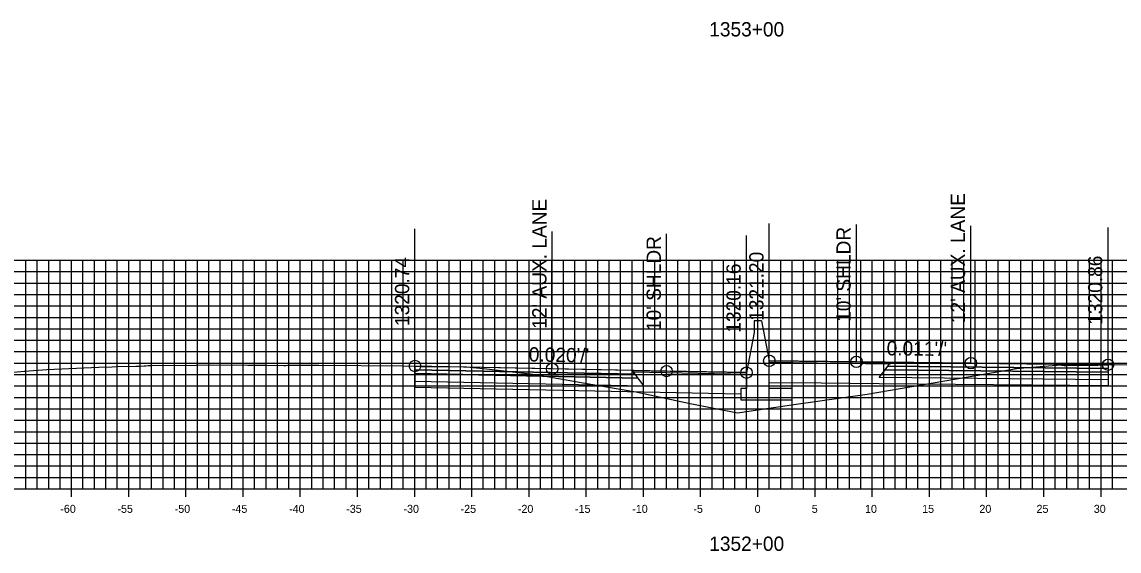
# Model space of a CAD drawing. Extents: x 674939 to 678919, y 750652 to 765176.
# Drawn here: x 678674.2 to 678770.1, y 753517.1 to 753563.4 of the extents above; entities that cross this region are included whole.
import ezdxf

# ---------------------------------------------------------------- set-up
doc = ezdxf.new("R2010")
doc.units = 0
for name, color, linetype in [('R_Alt Surface', 7, 'Continuous'), ('R_Axis', 7, 'Continuous'), ('R_Axis Annot', 7, 'Continuous'), ('R_Exist Surface', 7, 'Continuous'), ('R_Fin Surface', 7, 'Continuous'), ('R_Grid', 7, 'Continuous'), ('R_No Plot', 7, 'Continuous'), ('R_Proposed Road', 7, 'Continuous'), ('R_Xsect Elev', 7, 'Continuous'), ('R_Xsect Slope', 7, 'Continuous')]:
    doc.layers.add(name, color=color, linetype=linetype)

msp = doc.modelspace()

# ---------------------------------------------------------------- linework, layer by layer
at = {"layer": 'R_Alt Surface'}
for points in [[(678708.556, 753532.964), (678708.556, 753532.634), (678728.056, 753532.244), (678727.806, 753532.579)], [(678769.15, 753532.749), (678769.15, 753532.089), (678749.15, 753532.287), (678749.65, 753532.957)], [(678769.15, 753533.079), (678769.15, 753532.749), (678749.65, 753532.957), (678749.9, 753533.292)], [(678708.556, 753532.634), (678708.556, 753531.974), (678728.556, 753531.574), (678728.056, 753532.244)]]:
    msp.add_lwpolyline(points, close=True, dxfattribs=at)
for points in [[(678708.556, 753531.974), (678708.556, 753531.434), (678728.556, 753531.034), (678737.033, 753530.865)], [(678739.533, 753531.843), (678741.533, 753531.823)], [(678769.15, 753532.089), (678769.15, 753531.549), (678749.15, 753531.747), (678741.533, 753531.823)]]:
    msp.add_lwpolyline(points, dxfattribs=at)
at = {"layer": 'R_Axis'}
for p, q in [((678678.533, 753521.851), (678678.533, 753523.251)), ((678683.533, 753521.851), (678683.533, 753523.251)), ((678688.533, 753521.851), (678688.533, 753523.251)), ((678693.533, 753521.851), (678693.533, 753523.251)), ((678698.533, 753521.851), (678698.533, 753523.251)), ((678703.533, 753521.851), (678703.533, 753523.251)), ((678708.533, 753521.851), (678708.533, 753523.251)), ((678713.533, 753521.851), (678713.533, 753523.251)), ((678718.533, 753521.851), (678718.533, 753523.251)), ((678723.533, 753521.851), (678723.533, 753523.251)), ((678728.533, 753521.851), (678728.533, 753523.251)), ((678733.533, 753521.851), (678733.533, 753523.251)), ((678738.533, 753521.851), (678738.533, 753523.251)), ((678743.533, 753521.851), (678743.533, 753523.251)), ((678748.533, 753521.851), (678748.533, 753523.251)), ((678753.533, 753521.851), (678753.533, 753523.251)), ((678758.533, 753521.851), (678758.533, 753523.251)), ((678763.533, 753521.851), (678763.533, 753523.251)), ((678768.533, 753521.851), (678768.533, 753523.251)), ((678638.533, 753522.551), (678838.533, 753522.551))]:
    msp.add_line(p, q, dxfattribs=at)
at = {"layer": 'R_Exist Surface'}
msp.add_lwpolyline([(678671.955, 753532.626), (678674.384, 753532.833), (678674.458, 753532.842), (678674.833, 753532.882), (678676.005, 753532.974), (678676.379, 753532.987), (678680.925, 753533.184), (678682.098, 753533.235), (678682.525, 753533.247), (678684.139, 753533.275), (678684.512, 753533.284), (678684.889, 753533.311), (678685.034, 753533.318), (678685.245, 753533.333), (678685.472, 753533.344), (678689.436, 753533.379), (678690.712, 753533.39), (678693.943, 753533.368), (678695.484, 753533.358), (678697.1, 753533.35), (678697.259, 753533.344), (678697.418, 753533.356), (678698.3, 753533.374), (678700.156, 753533.366), (678707.528, 753533.302), (678708.556, 753533.294), (678708.587, 753533.294), (678708.859, 753533.291), (678709.154, 753533.262), (678709.524, 753533.246), (678710.554, 753533.258), (678710.607, 753533.266), (678711.33, 753533.247), (678712.801, 753533.212), (678713.062, 753533.236), (678714.811, 753533.06), (678719.13, 753532.554), (678723.251, 753531.836), (678727.856, 753531.039), (678732.603, 753530.025), (678736.752, 753529.212), (678741.686, 753529.937), (678748.101, 753530.833), (678759.637, 753532.819), (678761.152, 753533.073), (678761.793, 753533.128), (678765.012, 753533.392), (678765.075, 753533.363), (678765.325, 753533.35), (678765.574, 753533.327), (678766.576, 753533.359), (678767.099, 753533.372), (678767.726, 753533.362), (678768.249, 753533.361), (678768.909, 753533.394), (678769.15, 753533.409), (678769.283, 753533.417), (678769.499, 753533.428), (678773.634, 753533.349)], dxfattribs=at)
at = {"layer": 'R_Fin Surface'}
for points in [[(678769.15, 753533.409), (678757.15, 753533.547), (678747.15, 753533.662), (678739.533, 753533.749)], [(678737.533, 753532.715), (678730.556, 753532.854), (678720.556, 753533.054), (678708.556, 753533.294)]]:
    msp.add_lwpolyline(points, dxfattribs=at)
for points in [[(678750.031, 753533.468), (678739.533, 753533.592), (678739.533, 753533.749), (678750.15, 753533.627)], [(678769.15, 753533.409), (678769.15, 753533.079), (678749.9, 753533.292), (678750.15, 753533.627)], [(678708.556, 753533.294), (678708.556, 753532.964), (678727.806, 753532.579), (678727.556, 753532.914)], [(678727.556, 753532.914), (678737.533, 753532.715), (678737.537, 753532.557), (678727.675, 753532.754)]]:
    msp.add_lwpolyline(points, close=True, dxfattribs=at)
at = {"layer": 'R_Grid'}
for p, q in [((678638.533, 753542.551), (678838.533, 753542.551)), ((678674.533, 753522.551), (678674.533, 753542.551)), ((678675.533, 753522.551), (678675.533, 753542.551)), ((678676.533, 753522.551), (678676.533, 753542.551)), ((678677.533, 753522.551), (678677.533, 753542.551)), ((678678.533, 753522.551), (678678.533, 753542.551)), ((678679.533, 753522.551), (678679.533, 753542.551)), ((678680.533, 753522.551), (678680.533, 753542.551)), ((678681.533, 753522.551), (678681.533, 753542.551)), ((678682.533, 753522.551), (678682.533, 753542.551)), ((678683.533, 753522.551), (678683.533, 753542.551)), ((678684.533, 753522.551), (678684.533, 753542.551)), ((678685.533, 753522.551), (678685.533, 753542.551)), ((678686.533, 753522.551), (678686.533, 753542.551)), ((678687.533, 753522.551), (678687.533, 753542.551)), ((678688.533, 753522.551), (678688.533, 753542.551)), ((678689.533, 753522.551), (678689.533, 753542.551)), ((678690.533, 753522.551), (678690.533, 753542.551)), ((678691.533, 753522.551), (678691.533, 753542.551)), ((678692.533, 753522.551), (678692.533, 753542.551)), ((678693.533, 753522.551), (678693.533, 753542.551)), ((678694.533, 753522.551), (678694.533, 753542.551)), ((678695.533, 753522.551), (678695.533, 753542.551)), ((678696.533, 753522.551), (678696.533, 753542.551)), ((678697.533, 753522.551), (678697.533, 753542.551)), ((678698.533, 753522.551), (678698.533, 753542.551)), ((678699.533, 753522.551), (678699.533, 753542.551)), ((678700.533, 753522.551), (678700.533, 753542.551)), ((678701.533, 753522.551), (678701.533, 753542.551)), ((678702.533, 753522.551), (678702.533, 753542.551)), ((678703.533, 753522.551), (678703.533, 753542.551)), ((678704.533, 753522.551), (678704.533, 753542.551)), ((678705.533, 753522.551), (678705.533, 753542.551)), ((678706.533, 753522.551), (678706.533, 753542.551)), ((678707.533, 753522.551), (678707.533, 753542.551)), ((678708.533, 753522.551), (678708.533, 753542.551)), ((678709.533, 753522.551), (678709.533, 753542.551)), ((678710.533, 753522.551), (678710.533, 753542.551)), ((678711.533, 753522.551), (678711.533, 753542.551)), ((678712.533, 753522.551), (678712.533, 753542.551)), ((678713.533, 753522.551), (678713.533, 753542.551)), ((678714.533, 753522.551), (678714.533, 753542.551)), ((678715.533, 753522.551), (678715.533, 753542.551)), ((678716.533, 753522.551), (678716.533, 753542.551)), ((678717.533, 753522.551), (678717.533, 753542.551)), ((678718.533, 753522.551), (678718.533, 753542.551)), ((678719.533, 753522.551), (678719.533, 753542.551)), ((678720.533, 753522.551), (678720.533, 753542.551)), ((678721.533, 753522.551), (678721.533, 753542.551)), ((678722.533, 753522.551), (678722.533, 753542.551)), ((678723.533, 753522.551), (678723.533, 753542.551)), ((678724.533, 753522.551), (678724.533, 753542.551)), ((678725.533, 753522.551), (678725.533, 753542.551)), ((678726.533, 753522.551), (678726.533, 753542.551)), ((678727.533, 753522.551), (678727.533, 753542.551)), ((678728.533, 753522.551), (678728.533, 753542.551)), ((678729.533, 753522.551), (678729.533, 753542.551)), ((678730.533, 753522.551), (678730.533, 753542.551)), ((678731.533, 753522.551), (678731.533, 753542.551)), ((678732.533, 753522.551), (678732.533, 753542.551)), ((678733.533, 753522.551), (678733.533, 753542.551)), ((678734.533, 753522.551), (678734.533, 753542.551)), ((678735.533, 753522.551), (678735.533, 753542.551)), ((678736.533, 753522.551), (678736.533, 753542.551)), ((678737.533, 753522.551), (678737.533, 753542.551)), ((678738.533, 753522.551), (678738.533, 753542.551)), ((678739.533, 753522.551), (678739.533, 753542.551)), ((678740.533, 753522.551), (678740.533, 753542.551)), ((678741.533, 753522.551), (678741.533, 753542.551)), ((678742.533, 753522.551), (678742.533, 753542.551)), ((678743.533, 753522.551), (678743.533, 753542.551)), ((678744.533, 753522.551), (678744.533, 753542.551)), ((678745.533, 753522.551), (678745.533, 753542.551)), ((678746.533, 753522.551), (678746.533, 753542.551)), ((678747.533, 753522.551), (678747.533, 753542.551)), ((678748.533, 753522.551), (678748.533, 753542.551)), ((678749.533, 753522.551), (678749.533, 753542.551)), ((678750.533, 753522.551), (678750.533, 753542.551)), ((678751.533, 753522.551), (678751.533, 753542.551)), ((678752.533, 753522.551), (678752.533, 753542.551)), ((678753.533, 753522.551), (678753.533, 753542.551)), ((678754.533, 753522.551), (678754.533, 753542.551)), ((678755.533, 753522.551), (678755.533, 753542.551)), ((678756.533, 753522.551), (678756.533, 753542.551)), ((678757.533, 753522.551), (678757.533, 753542.551)), ((678758.533, 753522.551), (678758.533, 753542.551)), ((678759.533, 753522.551), (678759.533, 753542.551)), ((678760.533, 753522.551), (678760.533, 753542.551)), ((678761.533, 753522.551), (678761.533, 753542.551)), ((678762.533, 753522.551), (678762.533, 753542.551)), ((678763.533, 753522.551), (678763.533, 753542.551)), ((678764.533, 753522.551), (678764.533, 753542.551)), ((678765.533, 753522.551), (678765.533, 753542.551)), ((678766.533, 753522.551), (678766.533, 753542.551)), ((678767.533, 753522.551), (678767.533, 753542.551)), ((678768.533, 753522.551), (678768.533, 753542.551)), ((678769.533, 753522.551), (678769.533, 753542.551)), ((678638.533, 753541.551), (678838.533, 753541.551)), ((678638.533, 753540.551), (678838.533, 753540.551)), ((678638.533, 753539.551), (678838.533, 753539.551)), ((678638.533, 753538.551), (678838.533, 753538.551)), ((678638.533, 753537.551), (678838.533, 753537.551)), ((678638.533, 753536.551), (678838.533, 753536.551)), ((678638.533, 753535.551), (678838.533, 753535.551)), ((678638.533, 753534.551), (678838.533, 753534.551)), ((678638.533, 753533.551), (678838.533, 753533.551)), ((678638.533, 753532.551), (678838.533, 753532.551)), ((678638.533, 753531.551), (678838.533, 753531.551)), ((678638.533, 753530.551), (678838.533, 753530.551)), ((678638.533, 753529.551), (678838.533, 753529.551)), ((678638.533, 753528.551), (678838.533, 753528.551)), ((678638.533, 753527.551), (678838.533, 753527.551)), ((678638.533, 753526.551), (678838.533, 753526.551)), ((678638.533, 753525.551), (678838.533, 753525.551)), ((678638.533, 753524.551), (678838.533, 753524.551)), ((678638.533, 753523.551), (678838.533, 753523.551)), ((678638.533, 753522.551), (678838.533, 753522.551))]:
    msp.add_line(p, q, dxfattribs=at)
at = {"layer": 'R_No Plot'}
for centre in [(678708.556, 753533.294), (678739.533, 753533.749), (678747.15, 753533.662), (678757.15, 753533.547), (678769.15, 753533.409), (678720.556, 753533.054), (678730.556, 753532.854), (678737.533, 753532.715)]:
    msp.add_circle(centre, 0.5, dxfattribs=at)
at = {"layer": 'R_Proposed Road'}
for points in [[(678738.863, 753537.249), (678738.863, 753537.249), (678738.203, 753537.249), (678738.203, 753536.215)], [(678738.863, 753537.249), (678739.533, 753533.749)], [(678738.203, 753536.215), (678737.533, 753532.715)], [(678737.533, 753532.715), (678737.533, 753531.34), (678737.033, 753531.34), (678737.033, 753530.34), (678741.533, 753530.34), (678741.533, 753531.34), (678739.533, 753531.34), (678739.533, 753533.749)]]:
    msp.add_lwpolyline(points, dxfattribs=at)
at = {"layer": 'R_Xsect Elev'}
for p, q in [((678708.556, 753533.294), (678708.556, 753545.294)), ((678739.533, 753533.749), (678739.533, 753545.749)), ((678747.15, 753533.662), (678747.15, 753545.662)), ((678757.15, 753533.547), (678757.15, 753545.547)), ((678769.15, 753533.409), (678769.15, 753545.409)), ((678720.556, 753533.054), (678720.556, 753545.054)), ((678730.556, 753532.854), (678730.556, 753544.854)), ((678737.533, 753532.715), (678737.533, 753544.715))]:
    msp.add_line(p, q, dxfattribs=at)

# ---------------------------------------------------------------- texts
at = {"layer": 'R_Axis Annot'}
for s, height, p in [('1353+00', 1.25, (678734.281, 753562.126)), ('-60', 0.7, (678677.552, 753520.451)), ('-55', 0.7, (678682.546, 753520.451)), ('-50', 0.7, (678687.552, 753520.451)), ('-45', 0.7, (678692.546, 753520.451)), ('-40', 0.7, (678697.552, 753520.451)), ('-35', 0.7, (678702.546, 753520.451)), ('-30', 0.7, (678707.552, 753520.451)), ('-25', 0.7, (678712.546, 753520.451)), ('-20', 0.7, (678717.552, 753520.451)), ('-15', 0.7, (678722.546, 753520.451)), ('-10', 0.7, (678727.552, 753520.451)), ('-5', 0.7, (678732.896, 753520.451)), ('0', 0.7, (678738.252, 753520.451)), ('5', 0.7, (678743.246, 753520.451)), ('10', 0.7, (678747.902, 753520.451)), ('15', 0.7, (678752.896, 753520.451)), ('20', 0.7, (678757.902, 753520.451)), ('25', 0.7, (678762.896, 753520.451)), ('30', 0.7, (678767.902, 753520.451)), ('1352+00', 1.25, (678734.281, 753517.126))]:
    msp.add_text(s, height=height, dxfattribs=at).set_placement(p)
at = {"layer": 'R_Xsect Elev'}
for s, p in [("12' AUX. LANE", (678756.65, 753537.047)), ("12' AUX. LANE", (678720.056, 753536.554)), ("10' SHLDR", (678746.65, 753537.162)), ("10' SHLDR", (678730.056, 753536.354)), ('1321.20', (678739.033, 753537.249)), ('1320.74', (678708.056, 753536.794)), ('1320.86', (678768.65, 753536.909)), ('1320.16', (678737.033, 753536.215))]:
    msp.add_text(s, height=1.25, rotation=90, dxfattribs=at).set_placement(p)
at = {"layer": 'R_Xsect Slope'}
for s, rotation, p in [("0.020'/'", 358.85424, (678718.495, 753533.696)), ("0.011'/'", 359.34136, (678749.786, 753534.232))]:
    msp.add_text(s, height=1.25, rotation=rotation, dxfattribs=at).set_placement(p)

doc.saveas('drawing.dxf')
